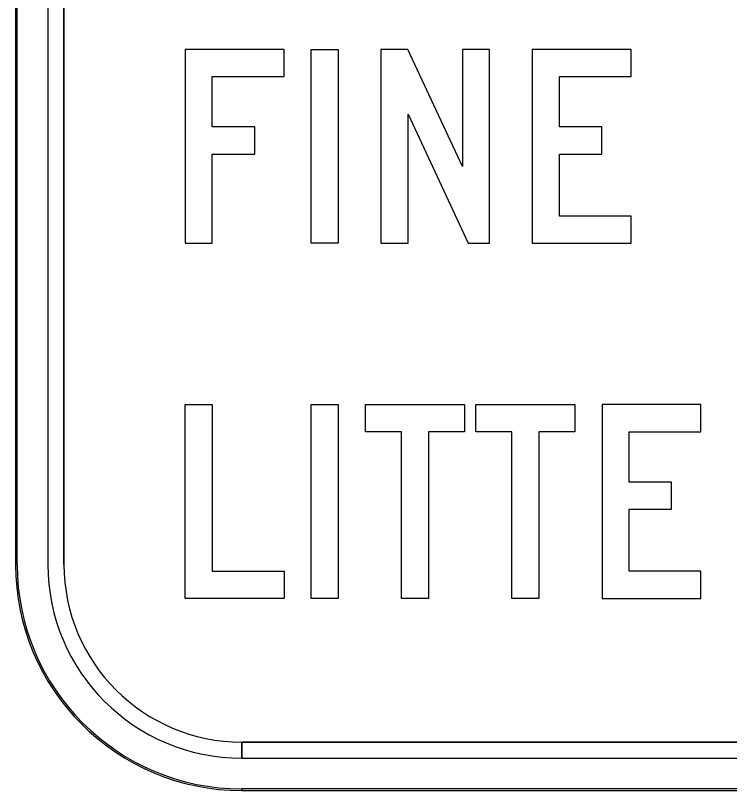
# Model space of a CAD drawing. Extents: x 0 to 770, y 0 to 495.
# Drawn here: x 635.78 to 668.72, y 64.11 to 99.89 of the extents above; entities that cross this region are included whole.
import ezdxf

# ---------------------------------------------------------------- set-up
doc = ezdxf.new("R2010")
doc.units = 0
for name, color, linetype in [('GSBWFill', 7, 'Continuous'), ('GSColorFill', 7, 'Continuous'), ('GSOutline', 7, 'Continuous')]:
    doc.layers.add(name, color=color, linetype=linetype)

msp = doc.modelspace()

# ---------------------------------------------------------------- linework, layer by layer
at = {"layer": 'GSBWFill'}
for p, q in [((635.779, 125.23), (635.779, 74.545)), ((637.27, 125.23), (637.27, 74.545)), ((638.016, 74.545), (638.016, 125.23)), ((646.215, 65.601), (646.215, 66.346)), ((687.955, 66.346), (646.222, 66.346)), ((646.222, 66.346), (646.222, 65.601)), ((646.222, 65.601), (687.955, 65.601)), ((646.215, 64.11), (687.955, 64.11))]:
    msp.add_line(p, q, dxfattribs=at)
for points in [[(644.858, 93.493), (646.817, 93.493), (646.817, 94.745), (644.858, 94.745), (644.858, 97.07), (648.167, 97.07), (648.167, 98.322), (643.606, 98.322), (643.606, 89.378), (644.858, 89.378)], [(649.42, 98.322), (650.672, 98.322), (650.672, 89.378), (649.42, 89.378)], [(656.664, 89.378), (657.648, 89.378), (657.648, 98.322), (656.396, 98.322), (656.396, 92.917), (653.877, 98.322), (652.64, 98.322), (652.64, 89.378), (653.892, 89.378), (653.892, 95.326)], [(660.868, 90.63), (660.868, 93.493), (662.828, 93.493), (662.828, 94.745), (660.868, 94.745), (660.868, 97.07), (664.178, 97.07), (664.178, 98.322), (659.616, 98.322), (659.616, 89.378), (664.178, 89.378), (664.178, 90.63)], [(643.606, 81.925), (644.858, 81.925), (644.858, 74.232), (648.167, 74.232), (648.167, 72.98), (643.606, 72.98)], [(649.42, 81.925), (650.672, 81.925), (650.672, 72.98), (649.42, 72.98)], [(653.579, 80.672), (651.924, 80.672), (651.924, 81.925), (656.486, 81.925), (656.486, 80.672), (654.831, 80.672), (654.831, 72.98), (653.579, 72.98)], [(658.677, 80.672), (657.022, 80.672), (657.022, 81.925), (661.584, 81.925), (661.584, 80.672), (659.929, 80.672), (659.929, 72.98), (658.677, 72.98)], [(664.088, 74.232), (664.088, 77.095), (666.048, 77.095), (666.048, 78.347), (664.088, 78.347), (664.088, 80.672), (667.398, 80.672), (667.398, 81.925), (662.836, 81.925), (662.836, 72.98), (667.398, 72.98), (667.398, 74.232)]]:
    msp.add_lwpolyline(points, close=True, dxfattribs=at)
for radius in [10.435, 8.944, 8.199]:
    msp.add_arc((646.215, 74.545), radius, 180, 270, dxfattribs=at)
at = {"layer": 'GSColorFill'}
for p, q in [((635.779, 125.23), (635.779, 74.545)), ((635.779, 125.23), (635.779, 74.545)), ((635.854, 74.545), (635.854, 125.23)), ((637.27, 125.23), (637.27, 74.545)), ((638.016, 74.545), (638.016, 125.23)), ((646.215, 65.601), (646.215, 66.346)), ((687.955, 66.346), (646.222, 66.346)), ((646.222, 66.346), (646.222, 65.601)), ((646.222, 65.601), (687.955, 65.601)), ((646.215, 64.11), (646.215, 64.185)), ((687.955, 64.185), (646.215, 64.185)), ((646.215, 64.185), (646.215, 64.11)), ((646.215, 64.11), (687.955, 64.11)), ((646.215, 64.11), (687.955, 64.11))]:
    msp.add_line(p, q, dxfattribs=at)
for points in [[(644.858, 93.493), (646.817, 93.493), (646.817, 94.745), (644.858, 94.745), (644.858, 97.07), (648.167, 97.07), (648.167, 98.322), (643.606, 98.322), (643.606, 89.378), (644.858, 89.378)], [(649.42, 98.322), (650.672, 98.322), (650.672, 89.378), (649.42, 89.378)], [(656.664, 89.378), (657.648, 89.378), (657.648, 98.322), (656.396, 98.322), (656.396, 92.917), (653.877, 98.322), (652.64, 98.322), (652.64, 89.378), (653.892, 89.378), (653.892, 95.326)], [(660.868, 90.63), (660.868, 93.493), (662.828, 93.493), (662.828, 94.745), (660.868, 94.745), (660.868, 97.07), (664.178, 97.07), (664.178, 98.322), (659.616, 98.322), (659.616, 89.378), (664.178, 89.378), (664.178, 90.63)], [(643.606, 81.925), (644.858, 81.925), (644.858, 74.232), (648.167, 74.232), (648.167, 72.98), (643.606, 72.98)], [(649.42, 81.925), (650.672, 81.925), (650.672, 72.98), (649.42, 72.98)], [(653.579, 80.672), (651.924, 80.672), (651.924, 81.925), (656.486, 81.925), (656.486, 80.672), (654.831, 80.672), (654.831, 72.98), (653.579, 72.98)], [(658.677, 80.672), (657.022, 80.672), (657.022, 81.925), (661.584, 81.925), (661.584, 80.672), (659.929, 80.672), (659.929, 72.98), (658.677, 72.98)], [(664.088, 74.232), (664.088, 77.095), (666.048, 77.095), (666.048, 78.347), (664.088, 78.347), (664.088, 80.672), (667.398, 80.672), (667.398, 81.925), (662.836, 81.925), (662.836, 72.98), (667.398, 72.98), (667.398, 74.232)]]:
    msp.add_lwpolyline(points, close=True, dxfattribs=at)
for radius in [10.435, 10.435, 10.361, 8.944, 8.199]:
    msp.add_arc((646.215, 74.545), radius, 180, 270, dxfattribs=at)
at = {"layer": 'GSOutline'}
for p, q in [((635.779, 125.23), (635.779, 74.545)), ((637.27, 125.23), (637.27, 74.545)), ((638.016, 125.23), (638.016, 74.545)), ((646.215, 66.346), (687.955, 66.346)), ((646.215, 65.601), (687.955, 65.601)), ((646.215, 64.11), (687.955, 64.11))]:
    msp.add_line(p, q, dxfattribs=at)
for points in [[(644.858, 93.493), (646.817, 93.493), (646.817, 94.745), (644.858, 94.745), (644.858, 97.07), (648.167, 97.07), (648.167, 98.322), (643.606, 98.322), (643.606, 89.378), (644.858, 89.378)], [(649.42, 98.322), (650.672, 98.322), (650.672, 89.378), (649.42, 89.378)], [(656.664, 89.378), (657.648, 89.378), (657.648, 98.322), (656.396, 98.322), (656.396, 92.917), (653.877, 98.322), (652.64, 98.322), (652.64, 89.378), (653.892, 89.378), (653.892, 95.326)], [(660.868, 90.63), (660.868, 93.493), (662.828, 93.493), (662.828, 94.745), (660.868, 94.745), (660.868, 97.07), (664.178, 97.07), (664.178, 98.322), (659.616, 98.322), (659.616, 89.378), (664.178, 89.378), (664.178, 90.63)], [(643.606, 81.925), (644.858, 81.925), (644.858, 74.232), (648.167, 74.232), (648.167, 72.98), (643.606, 72.98)], [(649.42, 81.925), (650.672, 81.925), (650.672, 72.98), (649.42, 72.98)], [(653.579, 80.672), (651.924, 80.672), (651.924, 81.925), (656.486, 81.925), (656.486, 80.672), (654.831, 80.672), (654.831, 72.98), (653.579, 72.98)], [(658.677, 80.672), (657.022, 80.672), (657.022, 81.925), (661.584, 81.925), (661.584, 80.672), (659.929, 80.672), (659.929, 72.98), (658.677, 72.98)], [(664.088, 74.232), (664.088, 77.095), (666.048, 77.095), (666.048, 78.347), (664.088, 78.347), (664.088, 80.672), (667.398, 80.672), (667.398, 81.925), (662.836, 81.925), (662.836, 72.98), (667.398, 72.98), (667.398, 74.232)]]:
    msp.add_lwpolyline(points, close=True, dxfattribs=at)
for radius in [10.435, 8.944, 8.199]:
    msp.add_arc((646.215, 74.545), radius, 180, 270, dxfattribs=at)

doc.saveas('drawing.dxf')
